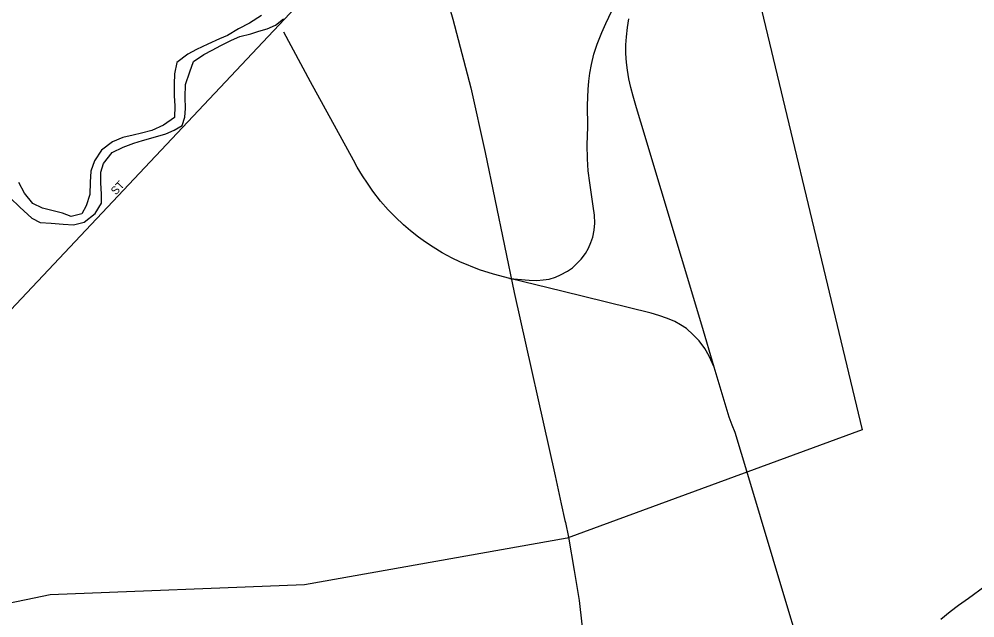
# Model space of a CAD drawing. Extents: x 1578669 to 1989827, y 208020 to 553079.
# Drawn here: x 1828673 to 1834641, y 404085 to 407822 of the extents above; entities that cross this region are included whole.
import ezdxf

# ---------------------------------------------------------------- set-up
doc = ezdxf.new("R2010")
doc.units = 0
for name, color, linetype in [('GM_X_City_Street', 7, 'Continuous'), ('GM_X_City_Street_Text', 7, 'Continuous'), ('GM_X_Corporation', 7, 'Continuous'), ('GM_X_Major_River', 7, 'Continuous'), ('GM_X_Minor_River', 7, 'Continuous'), ('GM_X_Rail_Line', 7, 'Continuous'), ('GM_X_State_Route', 7, 'Continuous')]:
    doc.layers.add(name, color=color, linetype=linetype)

msp = doc.modelspace()

# ---------------------------------------------------------------- linework, layer by layer
at = {"layer": 'GM_X_City_Street'}
msp.add_lwpolyline([(1827350, 404814.4), (1827402.8, 404786.2), (1827448.9, 404783.6), (1827479.2, 404799.3), (1830462.1, 407965.9), (1830480.4, 407989.8), (1830507, 408031.5), (1830525.7, 408089.4), (1830539.8, 408601.5), (1830551.5, 409031.1), (1830554.3, 409131.3), (1830523.5, 409498.6), (1830513.9, 409612.9), (1830497.8, 409835.1), (1830495, 409873.7), (1830491, 409908.2)], dxfattribs=at)
at = {"layer": 'GM_X_Corporation'}
msp.add_lwpolyline([(1834660.2, 409387.8), (1834456, 409351.2), (1834205.4, 409272.9), (1833992.6, 409176.3), (1833785.6, 409041.6), (1833606.4, 408874.6), (1833391.1, 408699.9), (1833164.4, 408481.6), (1833937.4, 405258.9), (1832094.3, 404583.1), (1830454, 404290.5), (1828867.5, 404227.8), (1828344.7, 404121.4)], dxfattribs=at)
at = {"layer": 'GM_X_Major_River'}
msp.add_lwpolyline([(1834702.2, 404280.7), (1834601.4, 404205.8), (1834538.9, 404162.5), (1834486.5, 404123.1), (1834428, 404073.8)], dxfattribs=at)
at = {"layer": 'GM_X_Minor_River'}
for points in [[(1828617.7, 406706.4), (1828676.5, 406647.2), (1828751.2, 406579.7), (1828804.6, 406552.7), (1828872.4, 406547.4), (1828948.3, 406542), (1829012.2, 406538.8), (1829078.4, 406555.5), (1829147.4, 406608.3), (1829186.6, 406673.7), (1829187.6, 406729.7), (1829183, 406799.9), (1829182.2, 406866), (1829199.3, 406921.8), (1829254.5, 406988.8), (1829323.1, 407023.6), (1829389.5, 407048.4), (1829443.8, 407063.4), (1829510.1, 407082.1), (1829588.5, 407106.7), (1829640.8, 407127.8), (1829691.4, 407158.8), (1829708.3, 407210.6), (1829711.3, 407264.6), (1829708.7, 407334.8), (1829712.2, 407412.8), (1829739.6, 407492.4), (1829760.9, 407558.1), (1829825.6, 407600.9), (1829878.1, 407628), (1829932.6, 407657), (1829999.2, 407689.8), (1830051.6, 407712.8), (1830119.8, 407729.6), (1830170.1, 407746.6), (1830222.3, 407761.7), (1830272.7, 407784.8), (1830323.4, 407823.9)], [(1830185.9, 407844.5), (1830111.1, 407795.8), (1830042.5, 407761.1), (1829973.8, 407720.3), (1829923.4, 407699.2), (1829850.8, 407666.5), (1829780.2, 407631.8), (1829725.7, 407602.8), (1829656.8, 407552), (1829643.5, 407480.2), (1829640.3, 407416.1), (1829640.9, 407344), (1829645.7, 407279.9), (1829642.3, 407207.8), (1829573.5, 407161), (1829500.9, 407126.4), (1829436.6, 407109.6), (1829384.5, 407098.5), (1829320.2, 407083.7), (1829255.8, 407056.9), (1829186.8, 407004.1), (1829143.6, 406936.8), (1829120.4, 406873.2), (1829117.1, 406805.1), (1829113.7, 406727.1), (1829090.4, 406657.5), (1829063.4, 406605.9), (1828997.1, 406589.1), (1828943.6, 406610.1), (1828876, 406627.4), (1828818.3, 406642.5), (1828758.9, 406671.7), (1828706.1, 406734.8), (1828671.4, 406801.5)]]:
    msp.add_lwpolyline(points, dxfattribs=at)
at = {"layer": 'GM_X_Rail_Line'}
for points in [[(1832222.8, 406949.2), (1832220.4, 407037.3), (1832222.9, 407148.8), (1832221.9, 407284), (1832226, 407381.9), (1832230.5, 407433.9), (1832236.6, 407484.3), (1832246.6, 407538.8), (1832261.8, 407602.9), (1832282, 407666.5), (1832310.7, 407739.2), (1832335.5, 407794.2), (1832413.7, 407958.2)], [(1832935.4, 405910.8), (1832554.9, 407178.6), (1832527.7, 407268.9), (1832507.5, 407340), (1832493.4, 407395.5), (1832480.8, 407448.5), (1832472.2, 407504), (1832465.6, 407551), (1832461.6, 407608), (1832461.6, 407661.5), (1832465.1, 407710.9), (1832471.2, 407769.9), (1832480.8, 407824.4)], [(1831737.5, 406203.7), (1831635.6, 406230.9), (1831547.8, 406257.2), (1831425.2, 406307.6), (1831376.2, 406330.3), (1831314.2, 406363.1), (1831257.6, 406398), (1831209.7, 406430.8), (1831166.8, 406462), (1831115.9, 406501.4), (1831072.5, 406538.7), (1831022, 406586.7), (1830977.1, 406630.6), (1830929.2, 406686.6), (1830881.7, 406747.6), (1830847.4, 406797.1), (1830816.6, 406843.5), (1830784.3, 406897.5), (1830760.1, 406941.4), (1830654.2, 407135.2), (1830492.2, 407429.9), (1830324.7, 407741.2)], [(1831737.5, 406203.7), (1831856.6, 406193.1), (1831905.5, 406190.6), (1831945.9, 406194.1), (1831982.7, 406199.7), (1832021.1, 406212.3), (1832053.9, 406224.9), (1832097.8, 406248.1), (1832127.1, 406268.8), (1832153.8, 406293.5), (1832182.6, 406322.8), (1832210.3, 406359.1), (1832229, 406392.4), (1832243.1, 406426.7), (1832254.7, 406461.5), (1832263.8, 406503.9), (1832267.8, 406548.8), (1832265.8, 406599.3), (1832256.2, 406654.8), (1832237.1, 406799.6), (1832226.5, 406875.8), (1832222.8, 406949.2)], [(1833012.1, 405649.4), (1832981, 405719.2), (1832954.2, 405765.7), (1832919.6, 405813.3), (1832882.4, 405852.4), (1832839.4, 405890), (1832803.2, 405913.3), (1832766.6, 405933.6), (1832720.5, 405953.4), (1832667.6, 405972.7), (1832619, 405987), (1832061.6, 406124.7), (1831737.5, 406203.7)], [(1833012.1, 405649.4), (1832935.4, 405910.8)], [(1833891.9, 402712.5), (1833771.6, 403118), (1833678.5, 403453.1), (1833606.3, 403705.1), (1833461.2, 404187.4), (1833223.1, 404980), (1833143.3, 405242.4), (1833124.5, 405288.5), (1833107.2, 405336.5), (1833012.1, 405649.4)]]:
    msp.add_lwpolyline(points, dxfattribs=at)
at = {"layer": 'GM_X_State_Route'}
for points in [[(1831170.5, 408558.4), (1831229.4, 408322.5), (1831287.6, 408139.5), (1831317.1, 408046.3), (1831381.5, 407821.8), (1831493.6, 407392.9), (1831583.2, 406989.8), (1831764.1, 406115.7), (1832019.2, 404971.6), (1832058.1, 404795.6)], [(1832058.1, 404795.6), (1832081, 404692.1)], [(1832081, 404692.1), (1832083.7, 404679.7), (1832103.8, 404588.6), (1832139.4, 404379.6), (1832169.1, 404192.9), (1832200.2, 403917.5), (1832246.4, 403365.5), (1832359.1, 402371.7), (1832368.9, 402326.8)]]:
    msp.add_lwpolyline(points, dxfattribs=at)

# ---------------------------------------------------------------- texts
at = {"layer": 'GM_X_City_Street_Text'}
msp.add_text('ST', height=50, rotation=47.47883, dxfattribs=at).set_placement((1829276.8, 406720.8))

doc.saveas('drawing.dxf')
